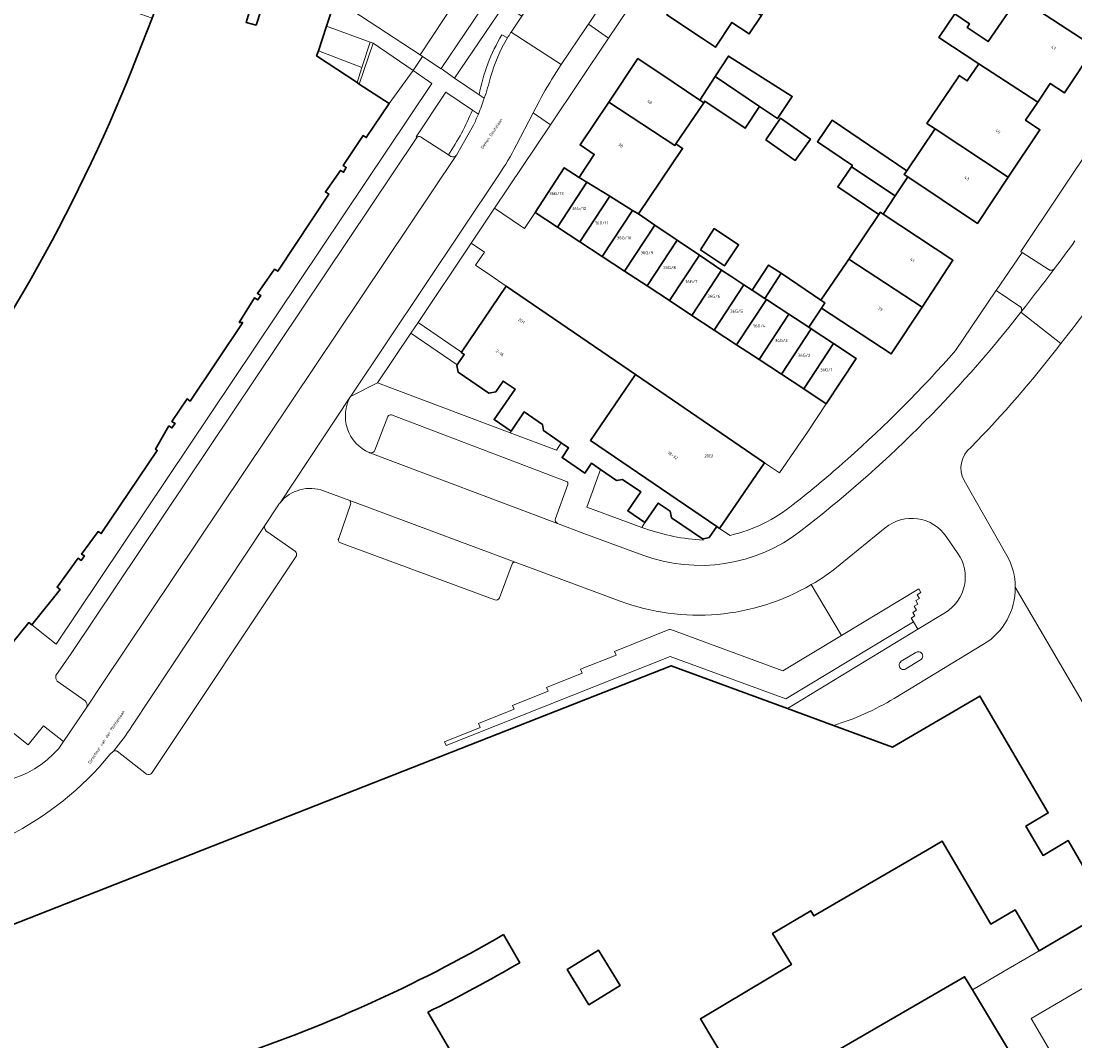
# Model space of a CAD drawing. Header units: metres. Extents: x 197700 to 204338, y 317132 to 325229.
# Tile 892 of 1056: x 202984 to 203108, y 320521 to 320641. Entities that reach past the tile are written whole.
import ezdxf
from ezdxf.enums import TextEntityAlignment as Align

# ---------------------------------------------------------------- set-up
doc = ezdxf.new("R2010")
doc.units = ezdxf.units.M
for name, color, linetype, lineweight in [('B-WE-GR-BEPLANTING_CULTUUR_BODEMBEDEKKER-GV', 90, 'Continuous', 18), ('B-WE-GR-BEPLANTING_CULTUUR_HEESTERS-GV', 90, 'Continuous', 18), ('B-WE-GR-BEPLANTING_CULTUUR_VASTE PLANTENVAK-GV', 90, 'Continuous', 18), ('B-WE-IE-TERREINAFSCHEIDING_KUNSTMATIG_HEKWERK-G', 20, 'IE-TERREINAFSCHEIDING-KUNSTMATIG', 18), ('B-WE-IE-TERREINAFSCHEIDING_KUNSTMATIG_MUUR-GV', 90, 'Continuous', 18), ('B-WE-OG-BEBOUWING-GV', 7, 'Continuous', 35), ('B-WE-OG-BEBOUWING-T18', 10, 'Continuous', 18), ('B-WE-OG-TERREIN_CULTUURSCHEIDING-GV', 7, 'Continuous', 18), ('B-WE-OG-TERREIN_ERF-GV', 7, 'Continuous', 18), ('B-WE-OG-TOPOGRAFIE-T18', 10, 'Continuous', 18), ('B-WE-VH-VERHARDING_ASFALT-GV', 252, 'Continuous', 18), ('B-WE-VH-VERHARDING_BETONSTRAATSTEEN-GV', 252, 'Continuous', 18), ('B-WE-VH-VERHARDING_OPEN-GV', 252, 'Continuous', 18), ('B-WE-VH-VERHARDING_STRAATBAKSTEEN-GV', 252, 'Continuous', 18), ('B-WE-VH-VERHARDING_TEGEL-GV', 252, 'Continuous', 18)]:
    doc.layers.add(name, color=color, linetype=linetype, lineweight=lineweight)
doc.styles.add('NLCS-ISO-M200-T18', font='NLCS-ISO.ttf', dxfattribs={"height": 0.36})
doc.linetypes.add('IE-TERREINAFSCHEIDING-KUNSTMATIG', pattern='A,4,[82,NLCS.SHX,S=0.75,R=90,X=0,Y=0],4,-2', length=10)

msp = doc.modelspace()

# ---------------------------------------------------------------- linework, layer by layer
at = {"layer": 'B-WE-GR-BEPLANTING_CULTUUR_BODEMBEDEKKER-GV'}
msp.add_lwpolyline([(203027.285, 320631.011), (203024.601, 320626.997), (203024.235, 320627.242), (203021.914, 320623.703), (203022.263, 320623.487), (203021.952, 320622.936), (203021.569, 320623.152), (203019.804, 320620.611), (203020.207, 320620.366), (203014.211, 320611.295), (203013.844, 320611.538), (203011.811, 320608.693), (203012.203, 320608.444), (203011.85, 320607.922), (203011.486, 320608.168), (203009.689, 320605.289), (203010.102, 320605.265), (203003.913, 320596.05), (203003.548, 320596.296), (203001.759, 320593.625), (203002.132, 320593.406), (203001.778, 320592.883), (203001.413, 320593.129), (202999.825, 320590.394), (203000.048, 320590.246), (202993.46, 320580.464), (202993.095, 320580.71), (202991.143, 320578.054), (202991.489, 320577.841), (202991.116, 320577.325), (202990.759, 320577.582), (202988.269, 320574.187), (202988.632, 320573.922), (202985.285, 320569.743), (202988.183, 320567.492), (203032.308, 320633.373), (203030.109, 320634.877)], close=True, dxfattribs=at)
msp.add_lwpolyline([(202988.481, 320555.232), (202989.012, 320556.035), (202986.674, 320557.904), (202984.87, 320555.666), (202980.406, 320559.195), (202974.439, 320552.355), (202974.898, 320551.917)], dxfattribs=at)
msp.add_lwpolyline([(202974.898, 320551.917, 0.3159055), (202988.481, 320555.232)], format="xyb", dxfattribs=at)
at = {"layer": 'B-WE-GR-BEPLANTING_CULTUUR_HEESTERS-GV'}
for points in [[(203041.584, 320639.31), (203041.635, 320639.386), (203042.901, 320641.281), (203042.237, 320641.692), (203045.018, 320645.783), (203043.583, 320646.726), (203034.997, 320633.965), (203037.889, 320632.02)], [(203040.562, 320639.077), (203041.207, 320638.708)], [(203037.096, 320630.23), (203033.958, 320632.337), (203030.464, 320627.103), (203030.565, 320627.021)], [(203030.989, 320627.102), (203034.282, 320624.981)], [(203064.213, 320579.708), (203064.236, 320579.872), (203064.141, 320579.854), (203060.503, 320582.329), (203060.323, 320583.103), (203058.926, 320584.053), (203057.368, 320581.774), (203056.993, 320581.207), (203057.37, 320581.07)], [(203085.604, 320581.146), (203080.303, 320576.822)], [(203094.154, 320578.144), (203092.789, 320580.123)], [(203076.919, 320574.477), (203080.487, 320568.506), (203089.547, 320573.967), (203089.782, 320573.546), (203089.362, 320573.294), (203089.622, 320572.865), (203089.195, 320572.618), (203089.446, 320572.18), (203089.026, 320571.929), (203089.281, 320571.482), (203088.854, 320571.22), (203089.098, 320570.797), (203088.677, 320570.535), (203088.941, 320570.093), (203089.459, 320569.247), (203092.677, 320571.208)]]:
    msp.add_lwpolyline(points, dxfattribs=at)
for points in [[(203037.889, 320632.02, -0.0924225), (203040.562, 320639.077)], [(203041.207, 320638.708, -0.0104494), (203041.584, 320639.31)], [(203034.282, 320624.981, 0.0468176), (203037.096, 320630.23)], [(203030.565, 320627.021, -0.3976007), (203030.989, 320627.102)], [(203092.789, 320580.123, 0.4380528), (203085.604, 320581.146)], [(203057.37, 320581.07, 0.0717032), (203064.213, 320579.708)], [(203092.677, 320571.208, 0.430826), (203094.154, 320578.144)], [(203080.303, 320576.822, -0.0392798), (203076.919, 320574.477)]]:
    msp.add_lwpolyline(points, format="xyb", dxfattribs=at)
msp.add_lwpolyline([(203025.93, 320598.169), (203041.522, 320592.322), (203041.659, 320592.513), (203039.64, 320593.86), (203042.094, 320597.455), (203040.685, 320598.399), (203039.833, 320597.119), (203039.036, 320596.967), (203035.415, 320599.433), (203035.242, 320600.224), (203035.284, 320600.285), (203029.84, 320604.003)], close=True, dxfattribs=at)
at = {"layer": 'B-WE-GR-BEPLANTING_CULTUUR_VASTE PLANTENVAK-GV'}
for points in [[(203047.526, 320591.142), (203045.443, 320592.579), (203045.318, 320593.281), (203043.163, 320594.768), (203041.659, 320592.513), (203041.522, 320592.322), (203046.965, 320590.281)], [(203052.131, 320588.016), (203050.524, 320583.566), (203056.993, 320581.207), (203057.368, 320581.774), (203055.354, 320583.151), (203056.877, 320585.372), (203054.727, 320586.843), (203054.038, 320586.715)]]:
    msp.add_lwpolyline(points, close=True, dxfattribs=at)
at = {"layer": 'B-WE-IE-TERREINAFSCHEIDING_KUNSTMATIG_HEKWERK-G'}
for points in [[(203027.285, 320631.011), (203030.109, 320634.877)], [(203099.572, 320529.041), (203103.707, 320531.458)], [(203095.861, 320526.872), (203099.572, 320529.041)]]:
    msp.add_lwpolyline(points, dxfattribs=at)
at = {"layer": 'B-WE-IE-TERREINAFSCHEIDING_KUNSTMATIG_MUUR-GV'}
msp.add_lwpolyline([(203023.524, 320633.478), (203023.795, 320633.296), (203025.419, 320638.086), (203025.066, 320638.213), (203024.099, 320635.244)], close=True, dxfattribs=at)
at = {"layer": 'B-WE-OG-BEBOUWING-GV'}
for points in [[(203104.562, 320648.97), (203103.294, 320646.876), (203101.447, 320643.825), (203101.259, 320643.515), (203110.255, 320637.637), (203113.99, 320643.237), (203109.831, 320646.011), (203107.347, 320647.667), (203105.874, 320648.626), (203105.64, 320648.267)], [(203071.063, 320641.327), (203063.29, 320646.415), (203059.958, 320641.431), (203064.114, 320638.652), (203065.654, 320637.622), (203067.598, 320640.529), (203069.615, 320639.18)], [(203103.538, 320631.167), (203104.998, 320633.36), (203106.661, 320632.25), (203110.255, 320637.637), (203101.259, 320643.515), (203097.72, 320638.272), (203095.242, 320639.945), (203095.52, 320640.356), (203093.788, 320641.525), (203091.919, 320638.756), (203096.62, 320635.685)], [(203063.804, 320631.414), (203060.69, 320633.497), (203056.534, 320636.277), (203053.113, 320631.164), (203060.887, 320626.082), (203061.01, 320626.264), (203064.274, 320631.1)], [(203065.615, 320634.18), (203070.848, 320630.651), (203072.939, 320629.239), (203074.678, 320631.815), (203067.187, 320636.581)], [(203091.459, 320628.032), (203100.072, 320622.342), (203103.781, 320627.924), (203102.115, 320629.03), (203103.538, 320631.167), (203096.62, 320635.685), (203095.253, 320633.66), (203094.307, 320634.299), (203094.126, 320634.031), (203090.51, 320628.672)], [(203065.615, 320634.18), (203063.804, 320631.414), (203064.274, 320631.1), (203064.402, 320631.29), (203069.128, 320628.101), (203070.848, 320630.651)], [(203055.914, 320618.453), (203056.598, 320618.034), (203061.794, 320625.735), (203061.01, 320626.264), (203060.887, 320626.082), (203053.113, 320631.164), (203049.748, 320626.134), (203051.411, 320625.022), (203049.829, 320622.629), (203049.618, 320622.311), (203050.54, 320621.746), (203053.227, 320620.099)], [(203071.581, 320626.719), (203075.037, 320624.327), (203076.82, 320626.831), (203073.302, 320629.267)], [(203088.269, 320622.374), (203087.835, 320622.662), (203088.137, 320623.11), (203079.353, 320629.037), (203077.642, 320626.502), (203081.743, 320623.735), (203081.636, 320623.577), (203086.791, 320620.167)], [(203088.137, 320623.11), (203087.835, 320622.662), (203088.269, 320622.374), (203092.307, 320619.691), (203096.472, 320616.924), (203100.072, 320622.342), (203091.459, 320628.032), (203091.434, 320627.994)], [(203047.08, 320616.488), (203050.54, 320621.746), (203049.618, 320622.311), (203047.889, 320623.448), (203044.447, 320618.217)], [(203084.849, 320617.954), (203085.03, 320618.222), (203085.348, 320618.012), (203086.791, 320620.167), (203081.636, 320623.577), (203080.034, 320621.203)], [(203053.227, 320620.099), (203050.54, 320621.746), (203047.08, 320616.488), (203049.713, 320614.759)], [(203049.713, 320614.759), (203052.346, 320613.03), (203055.914, 320618.453), (203053.227, 320620.099)], [(203056.598, 320618.034), (203055.914, 320618.453), (203052.346, 320613.03), (203054.979, 320611.301), (203058.545, 320616.72)], [(203089.938, 320607.081), (203093.571, 320612.585), (203089.398, 320615.339), (203085.348, 320618.012), (203085.03, 320618.222), (203084.849, 320617.954), (203081.318, 320612.721)], [(203057.612, 320609.571), (203061.156, 320614.958), (203058.545, 320616.72), (203054.979, 320611.301)], [(203063.878, 320613.825), (203066.737, 320611.943), (203068.366, 320614.417), (203065.507, 320616.3)], [(203063.768, 320613.196), (203061.156, 320614.958), (203057.612, 320609.571), (203060.245, 320607.842)], [(203066.379, 320611.434), (203063.768, 320613.196), (203060.245, 320607.842), (203062.878, 320606.113)], [(203089.938, 320607.081), (203081.318, 320612.721), (203081.087, 320612.379), (203078.059, 320607.892), (203078.526, 320607.577), (203078.125, 320606.975), (203086.304, 320601.577)], [(203065.511, 320604.384), (203069.004, 320609.692), (203067.58, 320610.624), (203066.379, 320611.434), (203062.878, 320606.113)], [(203073.376, 320611.052), (203071.905, 320612.014), (203069.972, 320609.059), (203071.443, 320608.097)], [(203074.276, 320606.243), (203076.618, 320604.711), (203078.125, 320606.975), (203078.526, 320607.577), (203078.059, 320607.892), (203075.346, 320609.723), (203073.376, 320611.052), (203071.443, 320608.097), (203071.64, 320607.968)], [(203041.659, 320592.513), (203043.163, 320594.768), (203045.318, 320593.281), (203045.443, 320592.579), (203047.526, 320591.142), (203048.393, 320590.544), (203047.619, 320589.407), (203050.288, 320587.581), (203051.074, 320588.737), (203052.131, 320588.016), (203054.038, 320586.715), (203054.727, 320586.843), (203056.877, 320585.372), (203055.354, 320583.151), (203057.368, 320581.774), (203058.926, 320584.053), (203060.323, 320583.103), (203060.503, 320582.329), (203064.141, 320579.854), (203064.236, 320579.872), (203064.931, 320580.004), (203065.804, 320581.291), (203050.948, 320591.415), (203056.242, 320599.165), (203041.072, 320609.526), (203035.808, 320601.796), (203035.778, 320601.752), (203036.12, 320601.52), (203035.284, 320600.285), (203035.242, 320600.224), (203035.415, 320599.433), (203039.036, 320596.967), (203039.833, 320597.119), (203040.685, 320598.399), (203042.094, 320597.455), (203039.64, 320593.86)], [(203069.004, 320609.692), (203065.511, 320604.384), (203068.144, 320602.655), (203071.64, 320607.968), (203071.443, 320608.097), (203069.972, 320609.059)], [(203074.276, 320606.243), (203071.64, 320607.968), (203068.144, 320602.655), (203070.777, 320600.926)], [(203076.618, 320604.711), (203074.276, 320606.243), (203070.777, 320600.926), (203073.41, 320599.197), (203076.912, 320604.519)], [(203076.043, 320597.468), (203079.544, 320602.789), (203076.912, 320604.519), (203073.41, 320599.197)], [(203078.68, 320595.736), (203082.177, 320601.06), (203079.544, 320602.789), (203076.043, 320597.468)], [(203066.126, 320581.059), (203071.436, 320588.787), (203056.242, 320599.165), (203050.948, 320591.415), (203065.804, 320581.291)], [(203050.776, 320525.123), (203048.233, 320529.255), (203051.908, 320531.52), (203054.452, 320527.388)]]:
    msp.add_lwpolyline(points, close=True, dxfattribs=at)
for points in [[(203023.795, 320633.296), (203023.524, 320633.478), (203018.773, 320636.622), (203019.002, 320637.185), (203019.928, 320640.082), (203020.995, 320643.277), (203022.302, 320647.193), (203020.208, 320647.254), (203018.493, 320646.941), (203016.811, 320646.333), (203014.954, 320645.156), (203013.579, 320643.822), (203012.234, 320641.877), (203011.671, 320640.21), (203010.502, 320640.516), (203010.862, 320641.706), (203005.64, 320643.55), (203000.925, 320645.215), (202999.452, 320641.043), (202997.702, 320636.56)], [(202979.192, 320562.947), (202984.941, 320570.018), (202985.285, 320569.743), (202988.632, 320573.922), (202988.269, 320574.187), (202990.759, 320577.582), (202991.116, 320577.325), (202991.489, 320577.841), (202991.143, 320578.054), (202993.095, 320580.71), (202993.46, 320580.464), (203000.048, 320590.246), (202999.825, 320590.394), (203001.413, 320593.129), (203001.778, 320592.883), (203002.132, 320593.406), (203001.759, 320593.625), (203003.548, 320596.296), (203003.913, 320596.05), (203010.102, 320605.265), (203009.689, 320605.289), (203011.486, 320608.168), (203011.85, 320607.922), (203012.203, 320608.444), (203011.811, 320608.693), (203013.844, 320611.538), (203014.211, 320611.295), (203020.207, 320620.366), (203019.804, 320620.611), (203021.569, 320623.152), (203021.952, 320622.936), (203022.263, 320623.487), (203021.914, 320623.703), (203024.235, 320627.242), (203024.601, 320626.997), (203027.285, 320631.011), (203023.795, 320633.296)], [(203079.514, 320557.93), (203074.139, 320559.91), (203060.458, 320564.951), (202963.522, 320526.853), (202964.633, 320519.961), (202965.371, 320515.378), (202964.04, 320515.154)], [(203068.842, 320515.192), (203063.893, 320523.442), (203074.58, 320529.849), (203072.363, 320533.495), (203076.854, 320536.16), (203077.224, 320535.545), (203091.029, 320543.608), (203092.301, 320544.351), (203098.006, 320534.584), (203100.869, 320536.254), (203103.707, 320531.458), (203111.868, 320536.246), (203107.11, 320544.399), (203104.173, 320542.656), (203103.996, 320542.955), (203102.137, 320546.094), (203104.762, 320547.648), (203096.736, 320561.382), (203086.461, 320555.37), (203079.514, 320557.93)], [(203040.743, 320533.361), (203042.669, 320530.059)], [(203105.403, 320510.999), (203095.861, 320526.872), (203094.94, 320528.404), (203069.633, 320513.744)], [(203031.831, 320524.24), (203051.072, 320491.377)]]:
    msp.add_lwpolyline(points, dxfattribs=at)
for points in [[(202997.702, 320636.56, -0.0672451), (202971.205, 320589.067)], [(203007.975, 320518.629, 0.0523461), (203040.743, 320533.361)], [(203042.669, 320530.059, -0.0168089), (203031.831, 320524.24)]]:
    msp.add_lwpolyline(points, format="xyb", dxfattribs=at)
at = {"layer": 'B-WE-OG-TERREIN_CULTUURSCHEIDING-GV'}
for points in [[(203119.56, 320621.097, -0.0200232), (203106.233, 320602.79)], [(203106.233, 320602.79, -0.0302164), (203095.683, 320590.605)], [(203095.683, 320590.605, 0.3677013), (203094.885, 320586.707)], [(203099.89, 320577.904, -0.1271015), (203100.9, 320574.164)]]:
    msp.add_lwpolyline(points, format="xyb", dxfattribs=at)
for points in [[(203094.885, 320586.707), (203099.89, 320577.904)], [(203100.9, 320574.164), (203123.452, 320535.682), (203119.276, 320533.186), (203102.767, 320523.515), (203111.409, 320508.739), (203125.526, 320517.172), (203125.437, 320517.279)]]:
    msp.add_lwpolyline(points, dxfattribs=at)
at = {"layer": 'B-WE-OG-TERREIN_ERF-GV'}
for points in [[(203063.29, 320646.415), (203066.752, 320651.592), (203070.917, 320648.808), (203072.425, 320647.8), (203070.419, 320644.748), (203072.454, 320643.388), (203071.063, 320641.327), (203069.615, 320639.18), (203067.598, 320640.529), (203065.654, 320637.622), (203064.114, 320638.652), (203059.958, 320641.431)], [(203030.109, 320634.877), (203025.419, 320638.086), (203023.795, 320633.296), (203027.285, 320631.011)], [(203071.581, 320626.719), (203073.302, 320629.267), (203076.82, 320626.831), (203075.037, 320624.327)], [(203063.878, 320613.825), (203065.507, 320616.3), (203068.366, 320614.417), (203066.737, 320611.943)], [(203036.949, 320614.613), (203030.696, 320605.281), (203035.808, 320601.796), (203041.072, 320609.526), (203039.123, 320610.875), (203037.446, 320612.01), (203038.528, 320613.539)]]:
    msp.add_lwpolyline(points, close=True, dxfattribs=at)
for points in [[(203039.101, 320649.169), (203036.654, 320645.41), (203030.939, 320636.73), (203031.238, 320636.533), (203033.421, 320635.096), (203033.428, 320635.106), (203041.977, 320647.833), (203039.788, 320649.29)], [(203056.482, 320643.761), (203053.082, 320638.687), (203046.261, 320628.509), (203039.695, 320618.711), (203042.757, 320616.636), (203043.208, 320616.334), (203044.447, 320618.217), (203047.889, 320623.448), (203049.618, 320622.311), (203049.829, 320622.629), (203051.411, 320625.022), (203049.748, 320626.134), (203053.113, 320631.164), (203056.534, 320636.277), (203060.69, 320633.497), (203063.804, 320631.414), (203065.615, 320634.18), (203067.187, 320636.581), (203074.678, 320631.815), (203072.939, 320629.239), (203070.848, 320630.651), (203069.128, 320628.101), (203064.402, 320631.29), (203064.274, 320631.1), (203061.01, 320626.264), (203061.794, 320625.735), (203056.598, 320618.034), (203058.545, 320616.72), (203061.156, 320614.958), (203063.768, 320613.196), (203066.379, 320611.434), (203067.58, 320610.624), (203069.004, 320609.692), (203069.972, 320609.059), (203071.905, 320612.014), (203073.376, 320611.052), (203075.346, 320609.723), (203078.059, 320607.892), (203081.087, 320612.379), (203081.318, 320612.721), (203084.849, 320617.954), (203080.034, 320621.203), (203081.636, 320623.577), (203081.743, 320623.735), (203077.642, 320626.502), (203079.353, 320629.037), (203088.137, 320623.11), (203091.434, 320627.994), (203091.459, 320628.032), (203090.51, 320628.672), (203094.126, 320634.031), (203094.307, 320634.299), (203095.253, 320633.66), (203096.62, 320635.685), (203091.919, 320638.756), (203093.788, 320641.525), (203095.52, 320640.356), (203095.242, 320639.945), (203097.72, 320638.272), (203101.259, 320643.515)], [(203110.255, 320637.637), (203106.661, 320632.25), (203104.998, 320633.36), (203103.538, 320631.167), (203102.115, 320629.03), (203103.781, 320627.924), (203100.072, 320622.342), (203096.472, 320616.924), (203092.307, 320619.691), (203088.269, 320622.374), (203086.791, 320620.167), (203085.348, 320618.012), (203089.398, 320615.339), (203093.571, 320612.585), (203089.938, 320607.081), (203086.304, 320601.577), (203078.125, 320606.975), (203076.618, 320604.711), (203076.912, 320604.519), (203079.544, 320602.789), (203082.177, 320601.06), (203078.68, 320595.736), (203076.477, 320592.384), (203075.707, 320591.24), (203073.174, 320587.617), (203071.436, 320588.787), (203066.126, 320581.059), (203067.38, 320580.268)], [(203093.861, 320601.977), (203098.623, 320608.978), (203098.657, 320609.027), (203101.714, 320613.497), (203101.55, 320613.634), (203115.138, 320633.93)], [(203080.099, 320588.278), (203080.627, 320588.739), (203081.156, 320589.206)]]:
    msp.add_lwpolyline(points, dxfattribs=at)
for points in [[(203081.156, 320589.206, 0.0313242), (203093.861, 320601.977)], [(203074.793, 320583.884, 0.0120077), (203080.099, 320588.278)], [(203067.38, 320580.268, 0.1168576), (203074.793, 320583.884)]]:
    msp.add_lwpolyline(points, format="xyb", dxfattribs=at)
at = {"layer": 'B-WE-VH-VERHARDING_ASFALT-GV'}
for points in [[(203106.233, 320602.79, 0.0200232), (203119.56, 320621.097)], [(203107.912, 320614.859, -0.0030633), (203105.418, 320611.507)], [(203105.418, 320611.507, -0.0045512), (203101.614, 320606.557)]]:
    msp.add_lwpolyline(points, format="xyb", dxfattribs=at)
msp.add_lwpolyline([(203101.614, 320606.557), (203101.546, 320606.47), (203106.233, 320602.79)], dxfattribs=at)
at = {"layer": 'B-WE-VH-VERHARDING_BETONSTRAATSTEEN-GV'}
for points in [[(203047.507, 320635.57), (203050.53, 320640.06), (203050.714, 320640.335), (203054.104, 320645.415), (203060.883, 320655.574), (203064.118, 320660.421), (203070.902, 320670.587), (203074.203, 320675.533), (203081.179, 320685.987), (203084.659, 320691.202), (203091.549, 320701.526), (203094.763, 320706.341), (203105.372, 320722.239), (203107.024, 320724.714), (203107.695, 320725.72), (203109.128, 320727.879)], [(203083.457, 320702.018), (203082.735, 320700.924), (203080.738, 320697.926), (203079.229, 320695.661), (203074.094, 320687.952), (203072.782, 320685.982), (203067.655, 320678.286), (203066.493, 320676.541), (203064.122, 320672.982), (203061.551, 320669.202), (203059.618, 320666.313), (203058.531, 320664.687), (203052.714, 320655.992), (203051.625, 320654.365), (203048.676, 320649.956), (203045.373, 320644.978), (203042.901, 320641.281), (203041.635, 320639.386), (203047.507, 320635.57)], [(203023.766, 320672.027), (203017.95, 320675.982), (203015.213, 320671.795), (203013.955, 320672.668), (203011.06, 320668.514), (203012.467, 320667.65), (203009.665, 320663.477), (203013.078, 320661.213), (203016.259, 320659.011), (203016.388, 320658.922), (203021.367, 320655.602), (203023.021, 320660.481), (203025.972, 320658.637), (203024.276, 320653.662), (203022.205, 320647.584), (203022.373, 320647.527), (203022.302, 320647.193), (203020.995, 320643.277), (203030.939, 320636.73), (203036.654, 320645.41), (203039.101, 320649.169)], [(203034.568, 320624.797), (203034.282, 320624.981), (203030.989, 320627.102)], [(203030.565, 320627.021), (202989.936, 320566.397), (202988.143, 320563.783)], [(202991.772, 320560.09), (202993.692, 320562.978), (203035.184, 320624.906)], [(203027.157, 320594.241), (203025.637, 320590.263)], [(203048.129, 320586.612), (203027.561, 320594.41)], [(203025.018, 320589.966), (203047.101, 320581.657)], [(203046.856, 320582.258), (203048.302, 320586.236)], [(203022.671, 320584.356), (203019.603, 320585.497)], [(203014.219, 320583.743), (203012.678, 320581.415)], [(203022.782, 320583.989), (203021.374, 320579.915)], [(203021.374, 320579.915), (203022.782, 320583.989)], [(203042.097, 320577.13), (203022.671, 320584.356)], [(203012.678, 320581.415), (202997.069, 320557.84)], [(203016.276, 320578.387), (203013.028, 320580.633)], [(203013.028, 320580.633), (203016.276, 320578.387)], [(203021.569, 320579.404), (203039.708, 320572.678)], [(203039.708, 320572.678), (203021.569, 320579.404)], [(202999.37, 320552.302), (203016.397, 320577.852)], [(203016.397, 320577.852), (202999.37, 320552.302)], [(203040.285, 320572.939), (203041.76, 320576.913)], [(203041.76, 320576.913), (203040.285, 320572.939)], [(203054.438, 320572.54), (203042.097, 320577.13)], [(202964.633, 320519.961), (202963.522, 320526.853), (203060.458, 320564.951), (203074.139, 320559.91), (203089.459, 320569.247), (203088.941, 320570.093), (203073.916, 320561.056), (203060.349, 320566.022), (203033.997, 320555.567), (203033.819, 320556.017), (203038.011, 320557.709), (203037.803, 320558.154), (203042.015, 320559.825), (203041.809, 320560.282), (203045.994, 320561.948), (203045.815, 320562.408), (203049.986, 320564.067), (203049.793, 320564.53), (203053.985, 320566.199), (203053.799, 320566.635), (203060.294, 320569.235), (203073.589, 320564.348), (203080.487, 320568.506), (203076.919, 320574.477)], [(202988.286, 320563.133), (202991.572, 320560.838)], [(202994.947, 320554.94), (202994.486, 320554.507)], [(202995.342, 320554.89), (202998.786, 320552.194)], [(202998.786, 320552.194), (202995.342, 320554.89)]]:
    msp.add_lwpolyline(points, dxfattribs=at)
msp.add_lwpolyline([(203056.482, 320643.761), (203054.104, 320645.415), (203050.714, 320640.335), (203053.082, 320638.687)], close=True, dxfattribs=at)
for points in [[(203030.989, 320627.102, 0.3976007), (203030.565, 320627.021)], [(203035.184, 320624.906, -0.3910546), (203034.568, 320624.797)], [(203027.561, 320594.41, 0.3888998), (203027.157, 320594.241)], [(203025.637, 320590.263, -0.3980793), (203025.018, 320589.966)], [(203048.302, 320586.236, 0.4089033), (203048.129, 320586.612)], [(203019.603, 320585.497, 0.3220805), (203014.476, 320584.094)], [(203014.476, 320584.094, 0.0234824), (203014.219, 320583.743)], [(203022.671, 320584.356, -0.1041612), (203022.782, 320583.989)], [(203022.782, 320583.989, 0.1041612), (203022.671, 320584.356)], [(203013.028, 320580.633, -0.3498642), (203012.678, 320581.415)], [(203012.678, 320581.415, 0.3498642), (203013.028, 320580.633)], [(203047.101, 320581.657, -0.3922498), (203046.856, 320582.258)], [(203021.374, 320579.915, 0.5009437), (203021.569, 320579.404)], [(203021.569, 320579.404, -0.5009437), (203021.374, 320579.915)], [(203016.397, 320577.852, 0.2798412), (203016.276, 320578.387)], [(203016.276, 320578.387, -0.2798412), (203016.397, 320577.852)], [(203041.76, 320576.913, -0.3937936), (203042.097, 320577.13)], [(203042.097, 320577.13, 0.3937936), (203041.76, 320576.913)], [(203076.919, 320574.477, -0.2246778), (203054.438, 320572.54)], [(203039.708, 320572.678, 0.3967949), (203040.285, 320572.939)], [(203040.285, 320572.939, -0.3967949), (203039.708, 320572.678)], [(202988.143, 320563.783, 0.237146), (202988.286, 320563.133)], [(202991.572, 320560.838, -0.2630668), (202991.772, 320560.09)], [(202997.069, 320557.84, -0.0234882), (202994.947, 320554.94)], [(202994.486, 320554.507, -0.1026537), (202982.493, 320544.901)], [(202994.947, 320554.94, -0.2464386), (202995.342, 320554.89)], [(202995.342, 320554.89, 0.2464386), (202994.947, 320554.94)], [(202998.786, 320552.194, 0.2551135), (202999.37, 320552.302)], [(202999.37, 320552.302, -0.2551135), (202998.786, 320552.194)]]:
    msp.add_lwpolyline(points, format="xyb", dxfattribs=at)
at = {"layer": 'B-WE-VH-VERHARDING_OPEN-GV'}
for points in [[(202995.444, 320642.45), (202999.452, 320641.043), (203000.925, 320645.215), (203005.64, 320643.55), (203010.862, 320641.706), (203010.502, 320640.516), (203011.671, 320640.21), (203012.234, 320641.877), (203013.579, 320643.822), (203014.954, 320645.156), (203016.811, 320646.333), (203018.493, 320646.941), (203020.208, 320647.254), (203022.302, 320647.193), (203022.373, 320647.527), (203022.205, 320647.584)], [(202997.702, 320636.56), (202999.452, 320641.043), (202995.444, 320642.45)], [(203111.409, 320508.739), (203102.767, 320523.515), (203119.276, 320533.186), (203123.452, 320535.682), (203100.9, 320574.164)], [(203097.17, 320567.466), (203086.641, 320561.098)], [(203089.221, 320566.518), (203087.499, 320565.465)], [(203088.045, 320564.574), (203089.761, 320565.633)], [(203079.514, 320557.93), (203086.461, 320555.37), (203096.736, 320561.382), (203104.762, 320547.648), (203102.137, 320546.094), (203103.996, 320542.955), (203104.173, 320542.656), (203107.11, 320544.399), (203111.868, 320536.246), (203103.707, 320531.458), (203100.869, 320536.254), (203098.006, 320534.584), (203092.301, 320544.351), (203091.029, 320543.608), (203077.224, 320535.545), (203076.854, 320536.16), (203072.363, 320533.495), (203074.58, 320529.849), (203063.893, 320523.442), (203068.842, 320515.192)], [(203042.669, 320530.059), (203040.743, 320533.361)], [(203069.633, 320513.744), (203094.94, 320528.404), (203095.861, 320526.872), (203105.403, 320510.999)], [(202982.848, 320512.454), (202966.288, 320509.784), (202967.583, 320501.609), (202971.333, 320502.223), (203001.123, 320507.101), (203006.925, 320508.051), (203009.65, 320508.534), (203013.933, 320482.042), (203014.691, 320482.164), (203032.963, 320485.118), (203034.025, 320478.552), (203035.051, 320472.283), (203065.302, 320477.433), (203066.222, 320477.689), (203065.917, 320478.195), (203069.547, 320480.362), (203069.922, 320479.792), (203073.309, 320481.718), (203063.34, 320498.532), (203051.072, 320491.377), (203031.831, 320524.24)]]:
    msp.add_lwpolyline(points, dxfattribs=at)
for points in [[(203030.939, 320636.73), (203020.995, 320643.277), (203019.928, 320640.082), (203025.066, 320638.213), (203025.419, 320638.086), (203030.109, 320634.877), (203031.238, 320636.533)], [(203024.099, 320635.244), (203025.066, 320638.213), (203019.928, 320640.082), (203019.002, 320637.185)], [(203024.099, 320635.244), (203019.002, 320637.185), (203018.773, 320636.622), (203023.524, 320633.478)], [(203076.477, 320592.384), (203078.68, 320595.736), (203076.043, 320597.468), (203073.41, 320599.197), (203070.777, 320600.926), (203068.144, 320602.655), (203065.511, 320604.384), (203062.878, 320606.113), (203060.245, 320607.842), (203057.612, 320609.571), (203054.979, 320611.301), (203052.346, 320613.03), (203049.713, 320614.759), (203047.08, 320616.488), (203044.447, 320618.217), (203043.208, 320616.334), (203042.757, 320616.636), (203039.695, 320618.711), (203036.949, 320614.613), (203038.528, 320613.539), (203037.446, 320612.01), (203039.123, 320610.875), (203041.072, 320609.526), (203056.242, 320599.165), (203071.436, 320588.787), (203073.174, 320587.617), (203075.707, 320591.24)], [(203035.778, 320601.752), (203035.808, 320601.796), (203030.696, 320605.281), (203029.84, 320604.003), (203035.284, 320600.285), (203036.12, 320601.52)], [(203080.487, 320568.506), (203073.589, 320564.348), (203060.294, 320569.235), (203053.799, 320566.635), (203053.985, 320566.199), (203049.793, 320564.53), (203049.986, 320564.067), (203045.815, 320562.408), (203045.994, 320561.948), (203041.809, 320560.282), (203042.015, 320559.825), (203037.803, 320558.154), (203038.011, 320557.709), (203033.819, 320556.017), (203033.997, 320555.567), (203060.349, 320566.022), (203073.916, 320561.056), (203088.941, 320570.093), (203088.677, 320570.535), (203089.098, 320570.797), (203088.854, 320571.22), (203089.281, 320571.482), (203089.026, 320571.929), (203089.446, 320572.18), (203089.195, 320572.618), (203089.622, 320572.865), (203089.362, 320573.294), (203089.782, 320573.546), (203089.547, 320573.967)], [(203050.776, 320525.123), (203054.452, 320527.388), (203051.908, 320531.52), (203048.233, 320529.255)]]:
    msp.add_lwpolyline(points, close=True, dxfattribs=at)
for points in [[(202971.205, 320589.067, 0.0672451), (202997.702, 320636.56)], [(203100.9, 320574.164, -0.2652157), (203097.17, 320567.466)], [(203089.761, 320565.633, 1.0016269), (203089.221, 320566.518)], [(203087.499, 320565.465, 1.001316), (203088.045, 320564.574)], [(203086.641, 320561.098, -0.0628783), (203079.514, 320557.93)], [(203040.743, 320533.361, -0.0523461), (203007.975, 320518.629)], [(203031.831, 320524.24, 0.0168089), (203042.669, 320530.059)]]:
    msp.add_lwpolyline(points, format="xyb", dxfattribs=at)
at = {"layer": 'B-WE-VH-VERHARDING_STRAATBAKSTEEN-GV'}
for points in [[(203041.207, 320638.708, 0.0678858), (203039.227, 320634.102)], [(203041.584, 320639.31, 0.0104494), (203041.207, 320638.708)], [(203044.922, 320631.26, -0.019359), (203046.966, 320634.713)], [(203039.227, 320634.102, -0.0190424), (203038.482, 320631.621)], [(203038.482, 320631.621, -0.0143576), (203037.787, 320629.766)], [(203037.787, 320629.766, 0.0143576), (203038.482, 320631.621)], [(203037.787, 320629.766, -0.0106206), (203037.217, 320628.45)], [(203040.184, 320622.644, 0.0319877), (203042.23, 320626.068)], [(203042.23, 320626.068, -0.0319877), (203040.184, 320622.644)], [(203101.546, 320606.47, -0.0626608), (203075.695, 320580.79)], [(203075.695, 320580.79, 0.0626608), (203101.546, 320606.47)], [(203095.683, 320590.605, 0.0302164), (203106.233, 320602.79)], [(203093.861, 320601.977, -0.0313242), (203081.156, 320589.206)], [(203024.97, 320589.984, -0.4448735), (203022.763, 320596.586)], [(203022.763, 320596.586, 0.4448735), (203024.97, 320589.984)], [(203027.157, 320594.241, -0.3888998), (203027.561, 320594.41)], [(203025.018, 320589.966, 0.3980793), (203025.637, 320590.263)], [(203094.885, 320586.707, -0.3677013), (203095.683, 320590.605)], [(203080.099, 320588.278, -0.0120077), (203074.793, 320583.884)], [(203048.129, 320586.612, -0.4089033), (203048.302, 320586.236)], [(203014.476, 320584.094, -0.3220805), (203019.603, 320585.497)], [(203014.219, 320583.743, -0.0234824), (203014.476, 320584.094)], [(203074.793, 320583.884, -0.1168576), (203067.38, 320580.268)], [(203046.856, 320582.258, 0.3922498), (203047.101, 320581.657)], [(203085.604, 320581.146, -0.4380528), (203092.789, 320580.123)], [(203075.695, 320580.79, -0.2593526), (203057.112, 320577.939)], [(203057.112, 320577.939, 0.2593526), (203075.695, 320580.79)], [(203064.213, 320579.708, -0.0717032), (203057.37, 320581.07)], [(203094.154, 320578.144, -0.430826), (203092.677, 320571.208)], [(203100.9, 320574.164, 0.1271015), (203099.89, 320577.904)], [(203076.919, 320574.477, 0.0392798), (203080.303, 320576.822)], [(203054.438, 320572.54, 0.2246778), (203076.919, 320574.477)], [(203097.17, 320567.466, 0.2652157), (203100.9, 320574.164)], [(203089.221, 320566.518, -1.0016269), (203089.761, 320565.633)], [(203088.045, 320564.574, -1.001316), (203087.499, 320565.465)], [(202988.286, 320563.133, -0.237146), (202988.143, 320563.783)], [(202991.772, 320560.09, 0.2630668), (202991.572, 320560.838)], [(203079.514, 320557.93, 0.0628783), (203086.641, 320561.098)], [(202994.947, 320554.94, 0.0234882), (202997.069, 320557.84)], [(202988.481, 320555.232, -0.3159055), (202974.898, 320551.917)], [(202982.493, 320544.901, 0.1026537), (202994.486, 320554.507)]]:
    msp.add_lwpolyline(points, format="xyb", dxfattribs=at)
for points in [[(203046.966, 320634.713), (203047.507, 320635.57), (203041.635, 320639.386), (203041.584, 320639.31)], [(203038.482, 320631.621), (203037.889, 320632.02), (203034.997, 320633.965), (203033.428, 320635.106), (203033.421, 320635.096), (203031.238, 320636.533), (203030.109, 320634.877), (203032.308, 320633.373), (202988.183, 320567.492), (202985.285, 320569.743), (202984.941, 320570.018), (202979.192, 320562.947), (202979.444, 320562.74), (202979.032, 320562.257), (202978.25, 320562.943), (202971.704, 320555.478), (202970.58, 320556.554), (202956.89, 320569.67), (202956.62, 320569.39), (202957.157, 320568.864), (202970.324, 320556.286), (202972.497, 320554.21)], [(202988.143, 320563.783), (202989.936, 320566.397), (203030.565, 320627.021), (203030.464, 320627.103), (203033.958, 320632.337), (203037.096, 320630.23), (203037.787, 320629.766)], [(203042.23, 320626.068), (203044.225, 320629.916), (203044.922, 320631.26)], [(203029.84, 320604.003), (203030.696, 320605.281), (203036.949, 320614.613), (203039.695, 320618.711), (203046.261, 320628.509), (203044.225, 320629.916), (203042.23, 320626.068)], [(203037.217, 320628.45), (203035.213, 320624.95), (203035.184, 320624.906), (202993.692, 320562.978), (202991.772, 320560.09), (202989.012, 320556.035), (202988.481, 320555.232)], [(203014.476, 320584.094), (203022.757, 320596.583), (203022.763, 320596.586), (203022.789, 320596.631), (203040.184, 320622.644)], [(203040.184, 320622.644), (203022.789, 320596.631), (203022.763, 320596.586), (203025.93, 320598.169), (203029.84, 320604.003)], [(203101.546, 320606.47), (203101.614, 320606.557), (203101.627, 320606.591), (203101.639, 320606.635), (203101.647, 320606.679), (203101.651, 320606.724), (203101.651, 320606.77), (203101.647, 320606.815), (203101.639, 320606.859), (203101.627, 320606.903), (203101.611, 320606.945), (203101.592, 320606.986), (203101.568, 320607.025), (203101.542, 320607.062), (203101.512, 320607.096), (203101.48, 320607.127), (203101.444, 320607.156), (203098.657, 320609.027), (203098.623, 320608.978), (203093.861, 320601.977)], [(203106.233, 320602.79), (203101.546, 320606.47)], [(203057.37, 320581.07), (203056.993, 320581.207), (203050.524, 320583.566), (203052.131, 320588.016), (203051.074, 320588.737), (203050.288, 320587.581), (203047.619, 320589.407), (203048.393, 320590.544), (203047.526, 320591.142), (203046.965, 320590.281), (203041.522, 320592.322), (203025.93, 320598.169), (203022.763, 320596.586)], [(203022.763, 320596.586), (203022.757, 320596.583), (203014.476, 320584.094)], [(203025.637, 320590.263), (203027.157, 320594.241)], [(203027.561, 320594.41), (203048.129, 320586.612)], [(203057.112, 320577.939), (203050.192, 320580.494), (203047.101, 320581.657), (203025.018, 320589.966), (203024.991, 320589.975), (203024.97, 320589.984)], [(203024.97, 320589.984), (203024.991, 320589.975), (203025.018, 320589.966)], [(203081.156, 320589.206), (203080.627, 320588.739), (203080.099, 320588.278)], [(203048.302, 320586.236), (203046.856, 320582.258)], [(203099.89, 320577.904), (203094.885, 320586.707)], [(203019.603, 320585.497), (203022.671, 320584.356), (203042.097, 320577.13), (203054.438, 320572.54)], [(202997.069, 320557.84), (203012.678, 320581.415), (203014.219, 320583.743)], [(203047.101, 320581.657), (203050.192, 320580.494), (203057.112, 320577.939)], [(203067.38, 320580.268), (203066.126, 320581.059), (203065.804, 320581.291), (203064.931, 320580.004), (203064.236, 320579.872)], [(203080.303, 320576.822), (203085.604, 320581.146)], [(203092.789, 320580.123), (203094.154, 320578.144)], [(203064.236, 320579.872), (203064.213, 320579.708)], [(203092.677, 320571.208), (203089.459, 320569.247), (203074.139, 320559.91), (203079.514, 320557.93)], [(203086.641, 320561.098), (203097.17, 320567.466)], [(203087.499, 320565.465), (203089.221, 320566.518)], [(203089.761, 320565.633), (203088.045, 320564.574)], [(202991.572, 320560.838), (202988.286, 320563.133)], [(202972.497, 320554.21), (202974.439, 320552.355), (202980.406, 320559.195), (202984.87, 320555.666), (202986.674, 320557.904), (202989.012, 320556.035), (202991.772, 320560.09)], [(202994.486, 320554.507), (202994.947, 320554.94)]]:
    msp.add_lwpolyline(points, dxfattribs=at)
at = {"layer": 'B-WE-VH-VERHARDING_TEGEL-GV'}
msp.add_lwpolyline([(203043.583, 320646.726), (203041.977, 320647.833), (203033.428, 320635.106), (203034.997, 320633.965)], close=True, dxfattribs=at)
for points in [[(203044.922, 320631.26), (203044.225, 320629.916), (203046.261, 320628.509), (203053.082, 320638.687), (203050.714, 320640.335), (203050.53, 320640.06)], [(203050.53, 320640.06), (203047.507, 320635.57), (203046.966, 320634.713)], [(203041.207, 320638.708), (203040.562, 320639.077)], [(203115.138, 320633.93), (203101.55, 320613.634), (203101.714, 320613.497), (203104.88, 320611.481), (203104.92, 320611.46), (203104.962, 320611.443), (203105.005, 320611.43), (203105.049, 320611.421), (203105.093, 320611.416), (203105.138, 320611.415), (203105.183, 320611.418), (203105.227, 320611.425), (203105.271, 320611.436), (203105.313, 320611.451), (203105.354, 320611.469), (203105.393, 320611.491), (203105.418, 320611.507)], [(203037.889, 320632.02), (203038.482, 320631.621)], [(203037.787, 320629.766), (203037.096, 320630.23)], [(203035.184, 320624.906), (203035.213, 320624.95), (203037.217, 320628.45)], [(203034.282, 320624.981), (203034.568, 320624.797)], [(203105.418, 320611.507), (203105.393, 320611.491), (203105.354, 320611.469), (203105.313, 320611.451), (203105.271, 320611.436), (203105.227, 320611.425), (203105.183, 320611.418), (203105.138, 320611.415), (203105.093, 320611.416), (203105.049, 320611.421), (203105.005, 320611.43), (203104.962, 320611.443), (203104.92, 320611.46), (203104.88, 320611.481), (203101.714, 320613.497), (203098.657, 320609.027), (203101.444, 320607.156), (203101.48, 320607.127), (203101.512, 320607.096), (203101.542, 320607.062), (203101.568, 320607.025), (203101.592, 320606.986), (203101.611, 320606.945), (203101.627, 320606.903), (203101.639, 320606.859), (203101.647, 320606.815), (203101.651, 320606.77), (203101.651, 320606.724), (203101.647, 320606.679), (203101.639, 320606.635), (203101.627, 320606.591), (203101.614, 320606.557)]]:
    msp.add_lwpolyline(points, dxfattribs=at)
for points in [[(203040.562, 320639.077, 0.0924225), (203037.889, 320632.02)], [(203039.227, 320634.102, -0.0678858), (203041.207, 320638.708)], [(203046.966, 320634.713, 0.019359), (203044.922, 320631.26)], [(203038.482, 320631.621, 0.0190424), (203039.227, 320634.102)], [(203037.096, 320630.23, -0.0468176), (203034.282, 320624.981)], [(203037.217, 320628.45, 0.0106206), (203037.787, 320629.766)], [(203034.568, 320624.797, 0.3910546), (203035.184, 320624.906)], [(203105.418, 320611.507, 0.0030633), (203107.912, 320614.859)], [(203101.614, 320606.557, 0.0045512), (203105.418, 320611.507)]]:
    msp.add_lwpolyline(points, format="xyb", dxfattribs=at)

# ---------------------------------------------------------------- texts
at = {"layer": 'B-WE-OG-BEBOUWING-T18', "style": 'NLCS-ISO-M200-T18'}
for s, rotation, p in [('47', 326.3, (203105.392, 320637.556)), ('40', 326.3, (203057.935, 320631.178)), ('45', 326.4, (203098.848, 320627.727)), ('38', 326.3, (203054.527, 320626.084)), ('43', 326.4, (203095.193, 320622.227)), ('41', 326.6, (203088.799, 320612.617)), ('39', 326.6, (203085.021, 320606.894)), ('2G1', 325.7, (203042.858, 320605.472)), ('2-16', 325.8, (203040.307, 320601.692)), ('18-32', 325.8, (203060.629, 320589.658))]:
    msp.add_text(s, height=0.36, rotation=rotation, dxfattribs=at).set_placement(p, align=Align.MIDDLE)
for s, p in [('36G/13', (203046.962, 320620.422)), ('36G/12', (203049.629, 320618.681)), ('36G/11', (203052.25, 320616.97)), ('36G/10', (203054.901, 320615.239)), ('36G/9', (203057.596, 320613.479)), ('36G/8', (203060.263, 320611.738)), ('36G/7', (203062.807, 320610.077)), ('36G/6', (203065.45, 320608.351)), ('36G/5', (203068.131, 320606.601)), ('36G/4', (203070.782, 320604.87)), ('36G/3', (203073.395, 320603.164)), ('36G/2', (203076.069, 320601.418)), ('36G/1', (203078.673, 320599.718)), ('20G1', (203064.879, 320589.592))]:
    msp.add_text(s, height=0.36, dxfattribs=at).set_placement(p, align=Align.MIDDLE)
at = {"layer": 'B-WE-OG-TOPOGRAFIE-T18', "style": 'NLCS-ISO-M200-T18'}
for s, rotation, p in [('Deken Deutzlaan', 56.2, (203039.349, 320627.467)), ('Directeur van der Mühlenlaan', 56.5, (202994.066, 320556.567))]:
    msp.add_text(s, height=0.36, rotation=rotation, dxfattribs=at).set_placement(p, align=Align.MIDDLE)

doc.saveas('drawing.dxf')
